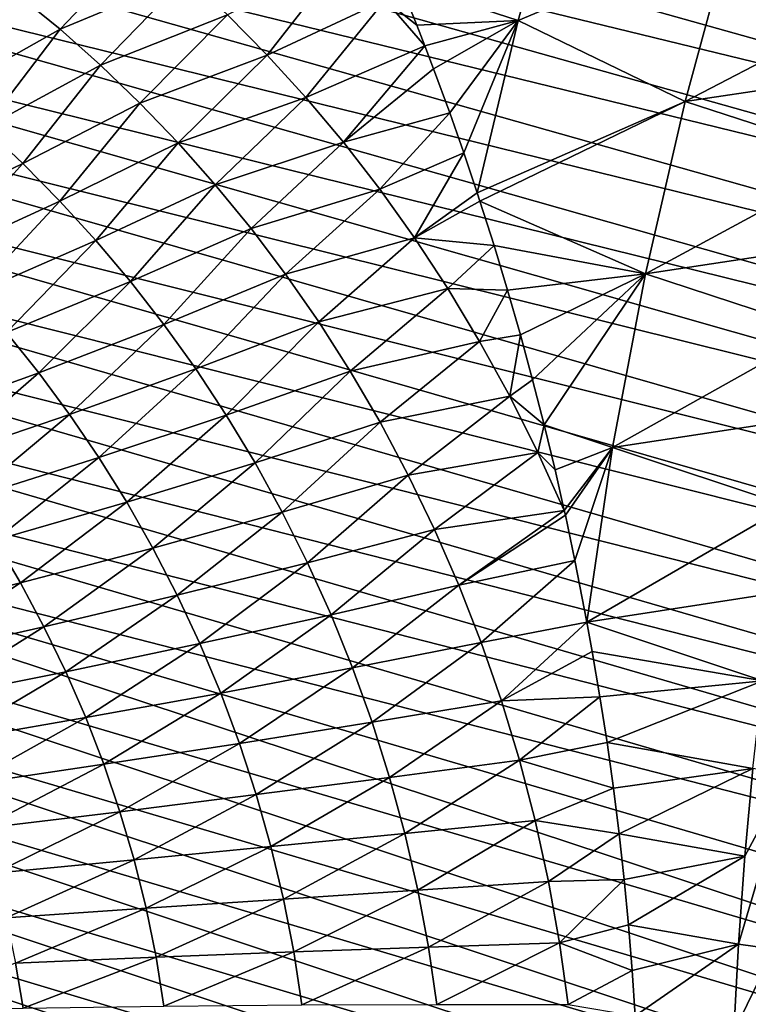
# Model space of a CAD drawing. Header units: metres. Extents: x -46 to 104, y -30 to 30.
# Tile 597 of 656: x 78.91 to 81.93, y -0.3 to 3.78. Entities that reach past the tile are written whole.
import ezdxf

# ---------------------------------------------------------------- set-up
doc = ezdxf.new("R2010")
doc.units = ezdxf.units.M
doc.layers.add('solid_26_000_502_XXX', color=7, linetype='CONTINUOUS')

msp = doc.modelspace()

# ---------------------------------------------------------------- linework, layer by layer
at = {"layer": 'solid_26_000_502_XXX'}
for points in [[(76.480164, 5.542171, 289.018799), (76.565346, 5.821393, 289.012543), (84.752777, 3.548059, 301.384888)], [(76.565346, 5.821393, 289.012543), (84.845871, 3.835154, 301.374512), (84.752777, 3.548059, 301.384888)], [(76.401031, 5.261107, 289.020386), (76.480164, 5.542171, 289.018799), (84.665817, 3.258916, 301.390503)], [(76.480164, 5.542171, 289.018799), (84.752777, 3.548059, 301.384888), (84.665817, 3.258916, 301.390503)], [(76.328026, 4.978405, 289.017273), (76.401031, 5.261107, 289.020386), (84.585045, 2.96793, 301.391327)], [(76.401031, 5.261107, 289.020386), (84.665817, 3.258916, 301.390503), (84.585045, 2.96793, 301.391327)], [(76.261185, 4.694271, 289.009491), (76.328026, 4.978405, 289.017273), (84.510521, 2.675307, 301.38736)], [(76.328026, 4.978405, 289.017273), (84.585045, 2.96793, 301.391327), (84.510521, 2.675307, 301.38736)], [(76.200562, 4.408911, 288.99704), (76.261185, 4.694271, 289.009491), (84.442299, 2.381253, 301.378632)], [(76.261185, 4.694271, 289.009491), (84.510521, 2.675307, 301.38736), (84.442299, 2.381253, 301.378632)], [(80.486397, 3.940484, 303.029541), (80.978134, 3.78079, 303.378204), (81.175911, 4.489046, 303.375366)], [(81.175911, 4.489046, 303.375366), (80.978134, 3.78079, 303.378204), (81.861488, 4.153321, 303.845978)], [(76.146202, 4.122533, 288.979919), (76.200562, 4.408911, 288.99704), (84.380432, 2.085978, 301.365112)], [(76.200562, 4.408911, 288.99704), (84.442299, 2.381253, 301.378632), (84.380432, 2.085978, 301.365112)], [(76.098145, 3.835345, 288.95813), (76.146202, 4.122533, 288.979919), (84.324959, 1.78969, 301.346863)], [(76.146202, 4.122533, 288.979919), (84.380432, 2.085978, 301.365112), (84.324959, 1.78969, 301.346863)], [(80.978134, 3.78079, 303.378204), (81.669373, 3.445108, 303.844788), (81.861488, 4.153321, 303.845978)], [(82.583153, 3.920837, 304.273071), (81.861488, 4.153321, 303.845978), (81.669373, 3.445108, 303.844788)], [(79.43187, 4.112567, 302.31958), (78.910484, 3.88431, 302.086365), (79.080963, 3.743653, 302.219452)], [(79.604568, 3.962765, 302.4617), (79.43187, 4.112567, 302.31958), (79.080963, 3.743653, 302.219452)], [(80.256897, 4.044995, 302.856628), (79.773552, 3.804212, 302.600037), (79.938431, 3.636853, 302.7341)], [(80.426643, 3.865168, 303.002014), (80.256897, 4.044995, 302.856628), (79.938431, 3.636853, 302.7341)], [(79.604568, 3.962765, 302.4617), (79.080963, 3.743653, 302.219452), (79.247841, 3.594929, 302.34906)], [(79.773552, 3.804212, 302.600037), (79.604568, 3.962765, 302.4617), (79.247841, 3.594929, 302.34906)], [(80.426643, 3.865168, 303.002014), (80.558495, 3.760408, 303.107117), (80.486397, 3.940484, 303.029541)], [(80.486397, 3.940484, 303.029541), (80.558495, 3.760408, 303.107117), (80.978134, 3.78079, 303.378204)], [(82.48394, 3.566379, 304.274658), (82.583153, 3.920837, 304.273071), (81.669373, 3.445108, 303.844788)], [(78.607956, 3.477211, 302.053711), (79.080963, 3.743653, 302.219452), (78.910484, 3.88431, 302.086365)], [(76.056419, 3.547557, 288.931732), (76.098145, 3.835345, 288.95813), (84.275917, 1.492599, 301.323853)], [(76.098145, 3.835345, 288.95813), (84.324959, 1.78969, 301.346863), (84.275917, 1.492599, 301.323853)], [(80.426643, 3.865168, 303.002014), (79.938431, 3.636853, 302.7341), (80.098808, 3.460678, 302.863434)], [(80.426643, 3.865168, 303.002014), (80.098808, 3.460678, 302.863434), (80.591484, 3.675286, 303.142029)], [(80.426643, 3.865168, 303.002014), (80.591484, 3.675286, 303.142029), (80.558495, 3.760408, 303.107117)], [(79.773552, 3.804212, 302.600037), (79.247841, 3.594929, 302.34906), (79.410759, 3.438076, 302.474701)], [(79.938431, 3.636853, 302.7341), (79.773552, 3.804212, 302.600037), (79.410759, 3.438076, 302.474701)], [(80.558495, 3.760408, 303.107117), (80.591484, 3.675286, 303.142029), (80.978134, 3.78079, 303.378204)], [(80.591484, 3.675286, 303.142029), (80.627831, 3.579416, 303.180023), (80.978134, 3.78079, 303.378204)], [(80.627831, 3.579416, 303.180023), (80.694458, 3.397609, 303.248383), (80.978134, 3.78079, 303.378204)], [(80.694458, 3.397609, 303.248383), (80.752502, 3.232064, 303.306427), (80.978134, 3.78079, 303.378204)], [(80.752502, 3.232064, 303.306427), (80.808342, 3.065924, 303.360779), (80.978134, 3.78079, 303.378204)], [(80.978134, 3.78079, 303.378204), (80.808342, 3.065924, 303.360779), (81.669373, 3.445108, 303.844788)], [(78.607956, 3.477211, 302.053711), (78.769356, 3.33612, 302.172089), (79.080963, 3.743653, 302.219452)], [(78.769356, 3.33612, 302.172089), (79.247841, 3.594929, 302.34906), (79.080963, 3.743653, 302.219452)], [(80.254272, 3.275719, 302.987427), (80.591484, 3.675286, 303.142029), (80.098808, 3.460678, 302.863434)], [(80.254272, 3.275719, 302.987427), (80.627831, 3.579416, 303.180023), (80.591484, 3.675286, 303.142029)], [(79.938431, 3.636853, 302.7341), (79.410759, 3.438076, 302.474701), (79.569321, 3.273064, 302.595978)], [(80.098808, 3.460678, 302.863434), (79.938431, 3.636853, 302.7341), (79.569321, 3.273064, 302.595978)], [(78.769356, 3.33612, 302.172089), (78.926865, 3.187727, 302.286713), (79.247841, 3.594929, 302.34906)], [(78.926865, 3.187727, 302.286713), (79.410759, 3.438076, 302.474701), (79.247841, 3.594929, 302.34906)], [(80.254272, 3.275719, 302.987427), (80.694458, 3.397609, 303.248383), (80.627831, 3.579416, 303.180023)], [(82.391823, 3.210027, 304.270813), (82.48394, 3.566379, 304.274658), (81.669373, 3.445108, 303.844788)], [(76.021065, 3.259377, 288.900696), (76.056419, 3.547557, 288.931732), (84.233345, 1.194915, 301.296112)], [(76.056419, 3.547557, 288.931732), (84.275917, 1.492599, 301.323853), (84.233345, 1.194915, 301.296112)], [(78.926865, 3.187727, 302.286713), (79.080116, 3.032009, 302.397247), (79.410759, 3.438076, 302.474701)], [(79.080116, 3.032009, 302.397247), (79.569321, 3.273064, 302.595978), (79.410759, 3.438076, 302.474701)], [(80.098808, 3.460678, 302.863434), (79.569321, 3.273064, 302.595978), (79.723122, 3.099909, 302.712372)], [(80.254272, 3.275719, 302.987427), (80.098808, 3.460678, 302.863434), (79.723122, 3.099909, 302.712372)], [(80.808342, 3.065924, 303.360779), (80.819572, 3.031637, 303.371521), (81.669373, 3.445108, 303.844788)], [(80.819572, 3.031637, 303.371521), (81.50502, 2.730291, 303.82251), (81.669373, 3.445108, 303.844788)], [(82.391823, 3.210027, 304.270813), (81.669373, 3.445108, 303.844788), (81.50502, 2.730291, 303.82251)], [(80.404396, 3.082064, 303.105621), (80.694458, 3.397609, 303.248383), (80.254272, 3.275719, 302.987427)], [(80.404396, 3.082064, 303.105621), (80.752502, 3.232064, 303.306427), (80.694458, 3.397609, 303.248383)], [(78.429115, 2.947787, 302.122864), (78.926865, 3.187727, 302.286713), (78.769356, 3.33612, 302.172089)], [(79.080116, 3.032009, 302.397247), (79.228737, 2.868977, 302.503235), (79.569321, 3.273064, 302.595978)], [(79.228737, 2.868977, 302.503235), (79.723122, 3.099909, 302.712372), (79.569321, 3.273064, 302.595978)], [(80.254272, 3.275719, 302.987427), (79.723122, 3.099909, 302.712372), (79.871758, 2.918672, 302.823425)], [(80.404396, 3.082064, 303.105621), (80.254272, 3.275719, 302.987427), (79.871758, 2.918672, 302.823425)], [(75.992104, 2.971016, 288.865051), (76.021065, 3.259377, 288.900696), (84.197266, 0.896849, 301.263672)], [(76.021065, 3.259377, 288.900696), (84.233345, 1.194915, 301.296112), (84.197266, 0.896849, 301.263672)], [(80.548759, 2.879858, 303.217468), (80.752502, 3.232064, 303.306427), (80.404396, 3.082064, 303.105621)], [(80.548759, 2.879858, 303.217468), (80.808342, 3.065924, 303.360779), (80.752502, 3.232064, 303.306427)], [(78.429115, 2.947787, 302.122864), (78.577026, 2.800684, 302.223145), (78.926865, 3.187727, 302.286713)], [(78.577026, 2.800684, 302.223145), (79.080116, 3.032009, 302.397247), (78.926865, 3.187727, 302.286713)], [(82.30687, 2.852, 304.261536), (82.391823, 3.210027, 304.270813), (81.50502, 2.730291, 303.82251)], [(79.228737, 2.868977, 302.503235), (79.372337, 2.698684, 302.604248), (79.723122, 3.099909, 302.712372)], [(79.372337, 2.698684, 302.604248), (79.871758, 2.918672, 302.823425), (79.723122, 3.099909, 302.712372)], [(80.404396, 3.082064, 303.105621), (79.871758, 2.918672, 302.823425), (80.014801, 2.729465, 302.928619)], [(80.548759, 2.879858, 303.217468), (80.404396, 3.082064, 303.105621), (80.014801, 2.729465, 302.928619)], [(80.548759, 2.879858, 303.217468), (80.819572, 3.031637, 303.371521), (80.808342, 3.065924, 303.360779)], [(78.577026, 2.800684, 302.223145), (78.720421, 2.647073, 302.319214), (79.080116, 3.032009, 302.397247)], [(78.720421, 2.647073, 302.319214), (79.228737, 2.868977, 302.503235), (79.080116, 3.032009, 302.397247)], [(80.548759, 2.879858, 303.217468), (80.878105, 2.847562, 303.426422), (80.819572, 3.031637, 303.371521)], [(80.819572, 3.031637, 303.371521), (80.878105, 2.847562, 303.426422), (81.50502, 2.730291, 303.82251)], [(75.969559, 2.682683, 288.82486), (75.992104, 2.971016, 288.865051), (84.167717, 0.598612, 301.226532)], [(75.992104, 2.971016, 288.865051), (84.197266, 0.896849, 301.263672), (84.167717, 0.598612, 301.226532)], [(79.372337, 2.698684, 302.604248), (79.510506, 2.52123, 302.699829), (79.871758, 2.918672, 302.823425)], [(79.510506, 2.52123, 302.699829), (80.014801, 2.729465, 302.928619), (79.871758, 2.918672, 302.823425)], [(78.720421, 2.647073, 302.319214), (78.85894, 2.487, 302.410645), (79.228737, 2.868977, 302.503235)], [(78.85894, 2.487, 302.410645), (79.372337, 2.698684, 302.604248), (79.228737, 2.868977, 302.503235)], [(80.548759, 2.879858, 303.217468), (80.014801, 2.729465, 302.928619), (80.15184, 2.532455, 303.027435)], [(80.686928, 2.669302, 303.322357), (80.548759, 2.879858, 303.217468), (80.15184, 2.532455, 303.027435)], [(80.686928, 2.669302, 303.322357), (80.878105, 2.847562, 303.426422), (80.548759, 2.879858, 303.217468)], [(80.686928, 2.669302, 303.322357), (80.933968, 2.662846, 303.476929), (80.878105, 2.847562, 303.426422)], [(80.878105, 2.847562, 303.426422), (80.933968, 2.662846, 303.476929), (81.50502, 2.730291, 303.82251)], [(82.229118, 2.49252, 304.246826), (82.30687, 2.852, 304.261536), (81.50502, 2.730291, 303.82251)], [(78.85894, 2.487, 302.410645), (78.992203, 2.320553, 302.49704), (79.372337, 2.698684, 302.604248)], [(78.992203, 2.320553, 302.49704), (79.510506, 2.52123, 302.699829), (79.372337, 2.698684, 302.604248)], [(79.510506, 2.52123, 302.699829), (79.642845, 2.336761, 302.78952), (80.014801, 2.729465, 302.928619)], [(79.642845, 2.336761, 302.78952), (80.15184, 2.532455, 303.027435), (80.014801, 2.729465, 302.928619)], [(80.933968, 2.662846, 303.476929), (80.987167, 2.477494, 303.523071), (81.50502, 2.730291, 303.82251)], [(80.987167, 2.477494, 303.523071), (81.037704, 2.291564, 303.564911), (81.50502, 2.730291, 303.82251)], [(81.037704, 2.291564, 303.564911), (81.085594, 2.105109, 303.602448), (81.50502, 2.730291, 303.82251)], [(81.085594, 2.105109, 303.602448), (81.368805, 2.01054, 303.779175), (81.50502, 2.730291, 303.82251)], [(82.229118, 2.49252, 304.246826), (81.50502, 2.730291, 303.82251), (81.368805, 2.01054, 303.779175)], [(75.953445, 2.394588, 288.780121), (75.969559, 2.682683, 288.82486), (84.144714, 0.300416, 301.184723)], [(75.969559, 2.682683, 288.82486), (84.167717, 0.598612, 301.226532), (84.144714, 0.300416, 301.184723)], [(80.686928, 2.669302, 303.322357), (80.15184, 2.532455, 303.027435), (80.282448, 2.327871, 303.119385)], [(80.818481, 2.450663, 303.4198), (80.686928, 2.669302, 303.322357), (80.282448, 2.327871, 303.119385)], [(80.818481, 2.450663, 303.4198), (80.933968, 2.662846, 303.476929), (80.686928, 2.669302, 303.322357)], [(80.818481, 2.450663, 303.4198), (80.987167, 2.477494, 303.523071), (80.933968, 2.662846, 303.476929)], [(79.642845, 2.336761, 302.78952), (79.768967, 2.145479, 302.872925), (80.15184, 2.532455, 303.027435)], [(79.768967, 2.145479, 302.872925), (80.282448, 2.327871, 303.119385), (80.15184, 2.532455, 303.027435)], [(78.992203, 2.320553, 302.49704), (79.119827, 2.14786, 302.578033), (79.510506, 2.52123, 302.699829)], [(79.119827, 2.14786, 302.578033), (79.642845, 2.336761, 302.78952), (79.510506, 2.52123, 302.699829)], [(82.158638, 2.131808, 304.226715), (82.229118, 2.49252, 304.246826), (81.368805, 2.01054, 303.779175)], [(78.461281, 2.127965, 302.320801), (78.992203, 2.320553, 302.49704), (78.85894, 2.487, 302.410645)], [(80.818481, 2.450663, 303.4198), (80.282448, 2.327871, 303.119385), (80.406204, 2.115999, 303.203918)], [(80.943001, 2.224274, 303.509216), (80.818481, 2.450663, 303.4198), (80.406204, 2.115999, 303.203918)], [(80.943001, 2.224274, 303.509216), (80.987167, 2.477494, 303.523071), (80.818481, 2.450663, 303.4198)], [(80.943001, 2.224274, 303.509216), (81.037704, 2.291564, 303.564911), (80.987167, 2.477494, 303.523071)], [(75.943764, 2.10694, 288.730865), (75.953445, 2.394588, 288.780121), (84.128265, 0.00247, 301.138275)], [(75.953445, 2.394588, 288.780121), (84.144714, 0.300416, 301.184723), (84.128265, 0.00247, 301.138275)], [(79.119827, 2.14786, 302.578033), (79.241432, 1.969098, 302.653229), (79.642845, 2.336761, 302.78952)], [(79.241432, 1.969098, 302.653229), (79.768967, 2.145479, 302.872925), (79.642845, 2.336761, 302.78952)], [(79.768967, 2.145479, 302.872925), (79.888458, 1.947638, 302.949524), (80.282448, 2.327871, 303.119385)], [(79.888458, 1.947638, 302.949524), (80.406204, 2.115999, 303.203918), (80.282448, 2.327871, 303.119385)], [(78.461281, 2.127965, 302.320801), (78.584167, 1.966252, 302.393494), (78.992203, 2.320553, 302.49704)], [(78.584167, 1.966252, 302.393494), (79.119827, 2.14786, 302.578033), (78.992203, 2.320553, 302.49704)], [(80.943001, 2.224274, 303.509216), (81.085594, 2.105109, 303.602448), (81.037704, 2.291564, 303.564911)], [(80.943001, 2.224274, 303.509216), (80.406204, 2.115999, 303.203918), (80.522697, 1.897188, 303.280579)], [(81.060059, 1.990533, 303.590118), (80.943001, 2.224274, 303.509216), (80.522697, 1.897188, 303.280579)], [(81.060059, 1.990533, 303.590118), (81.085594, 2.105109, 303.602448), (80.943001, 2.224274, 303.509216)], [(78.584167, 1.966252, 302.393494), (78.701241, 1.799195, 302.460876), (79.119827, 2.14786, 302.578033)], [(78.701241, 1.799195, 302.460876), (79.241432, 1.969098, 302.653229), (79.119827, 2.14786, 302.578033)], [(79.241432, 1.969098, 302.653229), (79.356628, 1.784492, 302.722198), (79.768967, 2.145479, 302.872925)], [(79.356628, 1.784492, 302.722198), (79.888458, 1.947638, 302.949524), (79.768967, 2.145479, 302.872925)], [(82.095451, 1.770087, 304.201172), (82.158638, 2.131808, 304.226715), (81.368805, 2.01054, 303.779175)], [(75.940544, 1.819948, 288.677155), (75.943764, 2.10694, 288.730865), (84.115105, -0.591823, 301.031677)], [(75.943764, 2.10694, 288.730865), (84.118401, -0.295013, 301.08725), (84.115105, -0.591823, 301.031677)], [(75.943764, 2.10694, 288.730865), (84.128265, 0.00247, 301.138275), (84.118401, -0.295013, 301.08725)], [(79.888458, 1.947638, 302.949524), (80.000931, 1.743548, 303.01889), (80.406204, 2.115999, 303.203918)], [(80.000931, 1.743548, 303.01889), (80.522697, 1.897188, 303.280579), (80.406204, 2.115999, 303.203918)], [(81.060059, 1.990533, 303.590118), (81.130821, 1.918136, 303.635681), (81.085594, 2.105109, 303.602448)], [(81.085594, 2.105109, 303.602448), (81.130821, 1.918136, 303.635681), (81.368805, 2.01054, 303.779175)], [(81.130821, 1.918136, 303.635681), (81.169167, 1.749866, 303.661896), (81.368805, 2.01054, 303.779175)], [(81.169167, 1.749866, 303.661896), (81.173378, 1.730755, 303.664673), (81.368805, 2.01054, 303.779175)], [(81.173378, 1.730755, 303.664673), (81.21328, 1.542927, 303.689392), (81.368805, 2.01054, 303.779175)], [(81.21328, 1.542927, 303.689392), (81.263062, 1.287922, 303.716156), (81.368805, 2.01054, 303.779175)], [(82.095451, 1.770087, 304.201172), (81.368805, 2.01054, 303.779175), (81.263062, 1.287922, 303.716156)], [(78.701241, 1.799195, 302.460876), (78.812141, 1.626992, 302.522552), (79.241432, 1.969098, 302.653229)], [(78.812141, 1.626992, 302.522552), (79.356628, 1.784492, 302.722198), (79.241432, 1.969098, 302.653229)], [(81.060059, 1.990533, 303.590118), (80.522697, 1.897188, 303.280579), (80.631531, 1.671853, 303.348907)], [(81.060059, 1.990533, 303.590118), (80.631531, 1.671853, 303.348907), (81.169167, 1.749866, 303.661896)], [(81.060059, 1.990533, 303.590118), (81.169167, 1.749866, 303.661896), (81.130821, 1.918136, 303.635681)], [(79.356628, 1.784492, 302.722198), (79.465057, 1.594314, 302.784546), (79.888458, 1.947638, 302.949524)], [(79.465057, 1.594314, 302.784546), (80.000931, 1.743548, 303.01889), (79.888458, 1.947638, 302.949524)], [(80.000931, 1.743548, 303.01889), (80.105995, 1.533578, 303.080597), (80.522697, 1.897188, 303.280579)], [(80.105995, 1.533578, 303.080597), (80.631531, 1.671853, 303.348907), (80.522697, 1.897188, 303.280579)], [(75.940544, 1.819948, 288.677155), (84.115105, -0.591823, 301.031677), (84.118401, -0.88775, 300.971558)], [(75.943764, 1.533823, 288.618988), (75.940544, 1.819948, 288.677155), (84.118401, -0.88775, 300.971558)], [(78.812141, 1.626992, 302.522552), (78.916512, 1.449881, 302.578217), (79.356628, 1.784492, 302.722198)], [(78.916512, 1.449881, 302.578217), (79.465057, 1.594314, 302.784546), (79.356628, 1.784492, 302.722198)], [(82.039612, 1.407579, 304.170227), (82.095451, 1.770087, 304.201172), (81.263062, 1.287922, 303.716156)], [(79.465057, 1.594314, 302.784546), (79.566345, 1.398891, 302.839935), (80.000931, 1.743548, 303.01889)], [(79.566345, 1.398891, 302.839935), (80.105995, 1.533578, 303.080597), (80.000931, 1.743548, 303.01889)], [(80.631531, 1.671853, 303.348907), (80.732315, 1.44047, 303.408386), (81.169167, 1.749866, 303.661896)], [(80.732315, 1.44047, 303.408386), (81.173378, 1.730755, 303.664673), (81.169167, 1.749866, 303.661896)], [(80.732315, 1.44047, 303.408386), (81.21328, 1.542927, 303.689392), (81.173378, 1.730755, 303.664673)], [(80.105995, 1.533578, 303.080597), (80.2033, 1.318153, 303.134247), (80.631531, 1.671853, 303.348907)], [(80.2033, 1.318153, 303.134247), (80.732315, 1.44047, 303.408386), (80.631531, 1.671853, 303.348907)], [(78.356743, 1.310633, 302.400421), (78.916512, 1.449881, 302.578217), (78.812141, 1.626992, 302.522552)], [(78.916512, 1.449881, 302.578217), (79.014008, 1.268148, 302.627502), (79.465057, 1.594314, 302.784546)], [(79.014008, 1.268148, 302.627502), (79.566345, 1.398891, 302.839935), (79.465057, 1.594314, 302.784546)], [(75.943764, 1.533823, 288.618988), (84.118401, -0.88775, 300.971558), (84.128265, -1.182584, 300.906952)], [(75.953445, 1.248771, 288.556427), (75.943764, 1.533823, 288.618988), (84.128265, -1.182584, 300.906952)], [(79.566345, 1.398891, 302.839935), (79.660149, 1.198599, 302.887939), (80.105995, 1.533578, 303.080597)], [(79.660149, 1.198599, 302.887939), (80.2033, 1.318153, 303.134247), (80.105995, 1.533578, 303.080597)], [(80.732315, 1.44047, 303.408386), (80.824692, 1.203574, 303.458618), (81.21328, 1.542927, 303.689392)], [(80.824692, 1.203574, 303.458618), (81.263062, 1.287922, 303.716156), (81.21328, 1.542927, 303.689392)], [(78.356743, 1.310633, 302.400421), (78.450455, 1.141697, 302.443939), (78.916512, 1.449881, 302.578217)], [(78.450455, 1.141697, 302.443939), (79.014008, 1.268148, 302.627502), (78.916512, 1.449881, 302.578217)], [(80.2033, 1.318153, 303.134247), (80.29248, 1.097752, 303.179443), (80.732315, 1.44047, 303.408386)], [(80.29248, 1.097752, 303.179443), (80.824692, 1.203574, 303.458618), (80.732315, 1.44047, 303.408386)], [(79.014008, 1.268148, 302.627502), (79.104294, 1.082123, 302.670135), (79.566345, 1.398891, 302.839935)], [(79.104294, 1.082123, 302.670135), (79.660149, 1.198599, 302.887939), (79.566345, 1.398891, 302.839935)], [(81.991142, 1.044509, 304.133942), (82.039612, 1.407579, 304.170227), (81.263062, 1.287922, 303.716156)], [(79.660149, 1.198599, 302.887939), (79.746117, 0.993863, 302.928253), (80.2033, 1.318153, 303.134247)], [(79.746117, 0.993863, 302.928253), (80.29248, 1.097752, 303.179443), (80.2033, 1.318153, 303.134247)], [(78.450455, 1.141697, 302.443939), (78.537231, 0.969035, 302.481415), (79.014008, 1.268148, 302.627502)], [(78.537231, 0.969035, 302.481415), (79.104294, 1.082123, 302.670135), (79.014008, 1.268148, 302.627502)], [(80.824692, 1.203574, 303.458618), (80.90831, 0.96176, 303.499237), (81.263062, 1.287922, 303.716156)], [(80.90831, 0.96176, 303.499237), (81.285034, 1.166346, 303.726135), (81.263062, 1.287922, 303.716156)], [(81.991142, 1.044509, 304.133942), (81.263062, 1.287922, 303.716156), (81.285034, 1.166346, 303.726135)], [(75.953445, 1.248771, 288.556427), (84.128265, -1.182584, 300.906952), (84.144714, -1.476117, 300.837921)], [(75.969559, 0.965, 288.489532), (75.953445, 1.248771, 288.556427), (84.144714, -1.476117, 300.837921)], [(79.104294, 1.082123, 302.670135), (79.18705, 0.892179, 302.70578), (79.660149, 1.198599, 302.887939)], [(79.18705, 0.892179, 302.70578), (79.746117, 0.993863, 302.928253), (79.660149, 1.198599, 302.887939)], [(80.29248, 1.097752, 303.179443), (80.373215, 0.872909, 303.215851), (80.824692, 1.203574, 303.458618)], [(80.373215, 0.872909, 303.215851), (80.90831, 0.96176, 303.499237), (80.824692, 1.203574, 303.458618)], [(80.90831, 0.96176, 303.499237), (81.316864, 0.977705, 303.73819), (81.285034, 1.166346, 303.726135)], [(81.991142, 1.044509, 304.133942), (81.285034, 1.166346, 303.726135), (81.316864, 0.977705, 303.73819)], [(78.537231, 0.969035, 302.481415), (78.616768, 0.792973, 302.512573), (79.104294, 1.082123, 302.670135)], [(78.616768, 0.792973, 302.512573), (79.18705, 0.892179, 302.70578), (79.104294, 1.082123, 302.670135)], [(79.746117, 0.993863, 302.928253), (79.823944, 0.785157, 302.960571), (80.29248, 1.097752, 303.179443)], [(79.823944, 0.785157, 302.960571), (80.373215, 0.872909, 303.215851), (80.29248, 1.097752, 303.179443)], [(81.991142, 1.044509, 304.133942), (81.316864, 0.977705, 303.73819), (81.345993, 0.788854, 303.745972)], [(81.950081, 0.6811, 304.092285), (81.991142, 1.044509, 304.133942), (81.345993, 0.788854, 303.745972)], [(79.18705, 0.892179, 302.70578), (79.261978, 0.698735, 302.734161), (79.746117, 0.993863, 302.928253)], [(79.261978, 0.698735, 302.734161), (79.823944, 0.785157, 302.960571), (79.746117, 0.993863, 302.928253)], [(75.969559, 0.965, 288.489532), (84.144714, -1.476117, 300.837921), (84.167717, -1.768141, 300.764496)], [(75.992104, 0.682717, 288.418365), (75.969559, 0.965, 288.489532), (84.167717, -1.768141, 300.764496)], [(80.373215, 0.872909, 303.215851), (80.44519, 0.644207, 303.243134), (80.90831, 0.96176, 303.499237)], [(80.44519, 0.644207, 303.243134), (80.982864, 0.715676, 303.529907), (80.90831, 0.96176, 303.499237)], [(80.90831, 0.96176, 303.499237), (80.982864, 0.715676, 303.529907), (81.316864, 0.977705, 303.73819)], [(80.982864, 0.715676, 303.529907), (81.345993, 0.788854, 303.745972), (81.316864, 0.977705, 303.73819)], [(78.616768, 0.792973, 302.512573), (78.688789, 0.613873, 302.537201), (79.18705, 0.892179, 302.70578)], [(78.688789, 0.613873, 302.537201), (79.261978, 0.698735, 302.734161), (79.18705, 0.892179, 302.70578)], [(79.823944, 0.785157, 302.960571), (79.893349, 0.573002, 302.984619), (80.373215, 0.872909, 303.215851)], [(79.893349, 0.573002, 302.984619), (80.44519, 0.644207, 303.243134), (80.373215, 0.872909, 303.215851)], [(79.261978, 0.698735, 302.734161), (79.328781, 0.502249, 302.755066), (79.823944, 0.785157, 302.960571)], [(79.328781, 0.502249, 302.755066), (79.893349, 0.573002, 302.984619), (79.823944, 0.785157, 302.960571)], [(80.982864, 0.715676, 303.529907), (81.372406, 0.599922, 303.749573), (81.345993, 0.788854, 303.745972)], [(81.950081, 0.6811, 304.092285), (81.345993, 0.788854, 303.745972), (81.372406, 0.599922, 303.749573)], [(78.688789, 0.613873, 302.537201), (78.753006, 0.432136, 302.555054), (79.261978, 0.698735, 302.734161)], [(78.753006, 0.432136, 302.555054), (79.328781, 0.502249, 302.755066), (79.261978, 0.698735, 302.734161)], [(80.44519, 0.644207, 303.243134), (80.508148, 0.412273, 303.261047), (80.982864, 0.715676, 303.529907)], [(80.508148, 0.412273, 303.261047), (81.048065, 0.466021, 303.550293), (80.982864, 0.715676, 303.529907)], [(80.982864, 0.715676, 303.529907), (81.048065, 0.466021, 303.550293), (81.372406, 0.599922, 303.749573)], [(75.992104, 0.682717, 288.418365), (84.167717, -1.768141, 300.764496), (84.197266, -2.058449, 300.686737)], [(76.021065, 0.402126, 288.342926), (75.992104, 0.682717, 288.418365), (84.197266, -2.058449, 300.686737)], [(81.950081, 0.6811, 304.092285), (81.372406, 0.599922, 303.749573), (81.396072, 0.410974, 303.748932)], [(81.916451, 0.317576, 304.045319), (81.950081, 0.6811, 304.092285), (81.396072, 0.410974, 303.748932)], [(82.097328, 0.654562, 304.166809), (81.916451, 0.317576, 304.045319), (81.890274, -0.045838, 303.993042)], [(82.037979, -0.067708, 304.068146), (82.097328, 0.654562, 304.166809), (81.890274, -0.045838, 303.993042)], [(82.097328, 0.654562, 304.166809), (81.950081, 0.6811, 304.092285), (81.916451, 0.317576, 304.045319)], [(79.893349, 0.573002, 302.984619), (79.954048, 0.357957, 303.000122), (80.44519, 0.644207, 303.243134)], [(79.954048, 0.357957, 303.000122), (80.508148, 0.412273, 303.261047), (80.44519, 0.644207, 303.243134)], [(79.328781, 0.502249, 302.755066), (79.387222, 0.303215, 302.768219), (79.893349, 0.573002, 302.984619)], [(79.387222, 0.303215, 302.768219), (79.954048, 0.357957, 303.000122), (79.893349, 0.573002, 302.984619)], [(81.048065, 0.466021, 303.550293), (81.396072, 0.410974, 303.748932), (81.372406, 0.599922, 303.749573)], [(78.753006, 0.432136, 302.555054), (78.809189, 0.248193, 302.565979), (79.328781, 0.502249, 302.755066)], [(78.809189, 0.248193, 302.565979), (79.387222, 0.303215, 302.768219), (79.328781, 0.502249, 302.755066)], [(80.508148, 0.412273, 303.261047), (80.561829, 0.177775, 303.269348), (81.048065, 0.466021, 303.550293)], [(80.561829, 0.177775, 303.269348), (81.103653, 0.213532, 303.56015), (81.048065, 0.466021, 303.550293)], [(81.048065, 0.466021, 303.550293), (81.103653, 0.213532, 303.56015), (81.396072, 0.410974, 303.748932)], [(79.954048, 0.357957, 303.000122), (80.005806, 0.140619, 303.006897), (80.508148, 0.412273, 303.261047)], [(80.005806, 0.140619, 303.006897), (80.561829, 0.177775, 303.269348), (80.508148, 0.412273, 303.261047)], [(81.103653, 0.213532, 303.56015), (81.417, 0.222036, 303.74411), (81.396072, 0.410974, 303.748932)], [(81.916451, 0.317576, 304.045319), (81.396072, 0.410974, 303.748932), (81.417, 0.222036, 303.74411)], [(76.021065, 0.402126, 288.342926), (84.197266, -2.058449, 300.686737), (84.233345, -2.346835, 300.604706)], [(76.056419, 0.123432, 288.263275), (76.021065, 0.402126, 288.342926), (84.233345, -2.346835, 300.604706)], [(79.387222, 0.303215, 302.768219), (79.437065, 0.102162, 302.773499), (79.954048, 0.357957, 303.000122)], [(79.437065, 0.102162, 302.773499), (80.005806, 0.140619, 303.006897), (79.954048, 0.357957, 303.000122)], [(78.809189, 0.248193, 302.565979), (78.857109, 0.062505, 302.569763), (79.387222, 0.303215, 302.768219)], [(78.857109, 0.062505, 302.569763), (79.437065, 0.102162, 302.773499), (79.387222, 0.303215, 302.768219)], [(81.916451, 0.317576, 304.045319), (81.417, 0.222036, 303.74411), (81.435158, 0.033294, 303.735046)], [(81.890274, -0.045838, 303.993042), (81.916451, 0.317576, 304.045319), (81.435158, 0.033294, 303.735046)], [(80.561829, 0.177775, 303.269348), (80.606033, -0.058587, 303.267883), (81.103653, 0.213532, 303.56015)], [(80.606033, -0.058587, 303.267883), (81.149429, -0.041015, 303.559326), (81.103653, 0.213532, 303.56015)], [(81.103653, 0.213532, 303.56015), (81.149429, -0.041015, 303.559326), (81.417, 0.222036, 303.74411)], [(81.149429, -0.041015, 303.559326), (81.435158, 0.033294, 303.735046), (81.417, 0.222036, 303.74411)], [(80.005806, 0.140619, 303.006897), (80.048439, -0.078384, 303.004791), (80.561829, 0.177775, 303.269348)], [(80.048439, -0.078384, 303.004791), (80.606033, -0.058587, 303.267883), (80.561829, 0.177775, 303.269348)], [(76.056419, 0.123432, 288.263275), (84.233345, -2.346835, 300.604706), (84.275917, -2.633096, 300.518463)], [(76.098145, -0.153161, 288.179535), (76.056419, 0.123432, 288.263275), (84.275917, -2.633096, 300.518463)], [(79.437065, 0.102162, 302.773499), (79.478119, -0.100355, 302.770752), (80.005806, 0.140619, 303.006897)], [(79.478119, -0.100355, 302.770752), (80.048439, -0.078384, 303.004791), (80.005806, 0.140619, 303.006897)], [(78.857109, 0.062505, 302.569763), (78.896584, -0.124441, 302.566376), (79.437065, 0.102162, 302.773499)], [(78.896584, -0.124441, 302.566376), (79.478119, -0.100355, 302.770752), (79.437065, 0.102162, 302.773499)], [(81.149429, -0.041015, 303.559326), (81.450554, -0.15532, 303.721771), (81.435158, 0.033294, 303.735046)], [(81.890274, -0.045838, 303.993042), (81.435158, 0.033294, 303.735046), (81.450554, -0.15532, 303.721771)], [(79.478119, -0.100355, 302.770752), (79.510208, -0.303753, 302.759857), (80.048439, -0.078384, 303.004791)], [(79.510208, -0.303753, 302.759857), (80.081764, -0.298398, 302.993683), (80.048439, -0.078384, 303.004791)], [(80.048439, -0.078384, 303.004791), (80.081764, -0.298398, 302.993683), (80.606033, -0.058587, 303.267883)], [(80.081764, -0.298398, 302.993683), (80.640587, -0.296083, 303.256531), (80.606033, -0.058587, 303.267883)], [(80.606033, -0.058587, 303.267883), (80.640587, -0.296083, 303.256531), (81.149429, -0.041015, 303.559326)], [(80.640587, -0.296083, 303.256531), (81.185204, -0.296814, 303.547699), (81.149429, -0.041015, 303.559326)], [(81.149429, -0.041015, 303.559326), (81.185204, -0.296814, 303.547699), (81.450554, -0.15532, 303.721771)], [(81.890274, -0.045838, 303.993042), (81.450554, -0.15532, 303.721771), (81.463158, -0.343563, 303.704315)], [(81.871559, -0.408917, 303.935516), (81.890274, -0.045838, 303.993042), (81.463158, -0.343563, 303.704315)], [(82.037979, -0.067708, 304.068146), (81.871559, -0.408917, 303.935516), (81.860329, -0.771439, 303.872772)], [(82.008263, -0.788648, 303.948608), (82.037979, -0.067708, 304.068146), (81.860329, -0.771439, 303.872772)], [(82.037979, -0.067708, 304.068146), (81.890274, -0.045838, 303.993042), (81.871559, -0.408917, 303.935516)], [(78.896584, -0.124441, 302.566376), (78.927452, -0.312135, 302.555664), (79.478119, -0.100355, 302.770752)], [(78.927452, -0.312135, 302.555664), (79.510208, -0.303753, 302.759857), (79.478119, -0.100355, 302.770752)], [(76.098145, -0.153161, 288.179535), (84.275917, -2.633096, 300.518463), (84.324959, -2.917029, 300.42804)], [(76.146202, -0.427454, 288.091705), (76.098145, -0.153161, 288.179535), (84.324959, -2.917029, 300.42804)], [(78.335022, -0.32352, 302.381622), (78.927452, -0.312135, 302.555664), (78.896584, -0.124441, 302.566376)], [(81.185204, -0.296814, 303.547699), (81.463158, -0.343563, 303.704315), (81.450554, -0.15532, 303.721771)]]:
    msp.add_3dface(points, dxfattribs=at)

doc.saveas('drawing.dxf')
